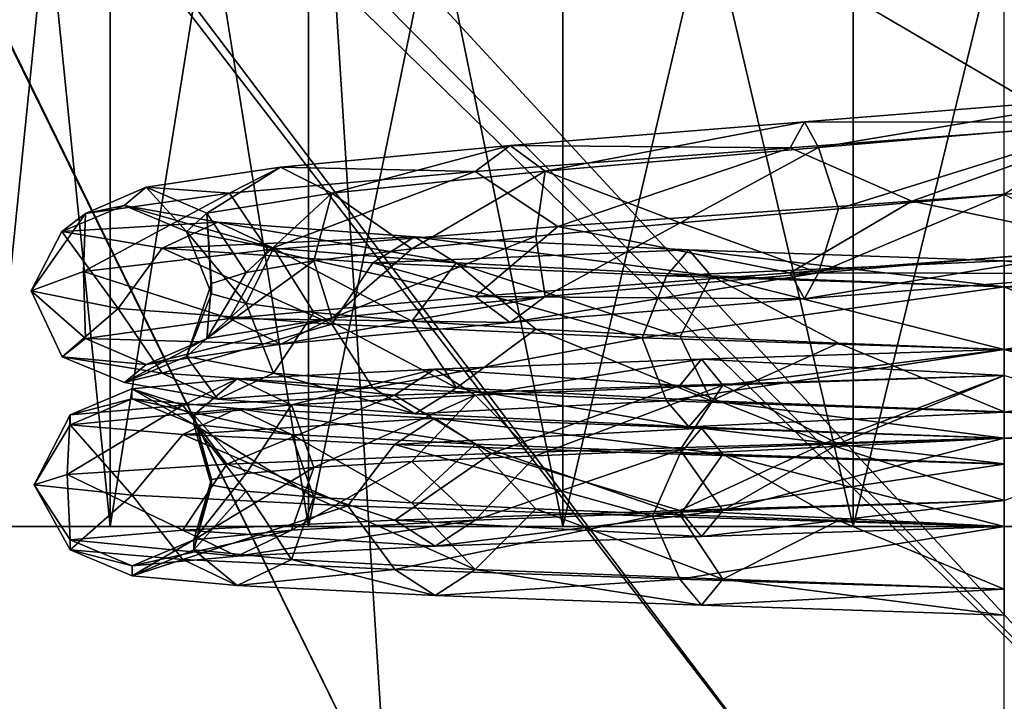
# Model space of a CAD drawing. Header units: millimetres. Extents: x -147 to 148, y -145 to 204.
# Tile 454 of 571: x 87.22 to 90, y 4.51 to 6.43. Entities that reach past the tile are written whole.
import ezdxf

# ---------------------------------------------------------------- set-up
doc = ezdxf.new("R2010")
doc.units = ezdxf.units.MM
doc.header["$LTSCALE"] = 26.699852
for name, color, linetype in [('1516', 7, 'CONTINUOUS'), ('1517', 7, 'CONTINUOUS'), ('1518', 7, 'CONTINUOUS'), ('1519', 7, 'CONTINUOUS'), ('1520', 7, 'CONTINUOUS'), ('743', 7, 'CONTINUOUS'), ('745', 7, 'CONTINUOUS'), ('905', 7, 'CONTINUOUS'), ('906', 7, 'CONTINUOUS'), ('907', 7, 'CONTINUOUS')]:
    doc.layers.add(name, color=color, linetype=linetype)

msp = doc.modelspace()

# ---------------------------------------------------------------- linework, layer by layer
at = {"layer": '1516', "linetype": 'CONTINUOUS'}
for points in [[(90, 5.2499, 81.3998), (90, 5.1768, 81.5767), (90, 5.1765, 81.2231), (90, 5.2499, 81.3998)], [(90, 5.1768, 81.5767), (90, 5, 81.65), (90, 5.1765, 81.2231), (90, 5.1768, 81.5767)], [(90, 5.1765, 81.2231), (90, 5, 81.65), (90, 5, 81.15), (90, 5.1765, 81.2231)], [(90, 5, 81.15), (90, 5, 81.65), (90, 4.8235, 81.5769), (90, 5, 81.15)], [(90, 4.8232, 81.2233), (90, 5, 81.15), (90, 4.8235, 81.5769), (90, 4.8232, 81.2233)], [(90, 4.7501, 81.4002), (90, 4.8232, 81.2233), (90, 4.8235, 81.5769), (90, 4.7501, 81.4002)]]:
    msp.add_3dface(points, dxfattribs=at)
at = {"layer": '1517', "linetype": 'CONTINUOUS'}
for points in [[(90, 5.6768, 81.5768), (90.7946, 5.649, 81.7169), (90, 5.75, 81.3998), (90, 5.6768, 81.5768)], [(90, 5.75, 81.3998), (90.7946, 5.649, 81.7169), (90.8551, 5.7222, 81.5506), (90, 5.75, 81.3998)], [(90, 5.75, 81.3998), (90.8551, 5.7222, 81.5506), (90, 5.6765, 81.2229), (90, 5.75, 81.3998)], [(90, 5.6765, 81.2229), (90.8551, 5.7222, 81.5506), (90.9156, 5.6487, 81.3844), (90, 5.6765, 81.2229)], [(90, 5.5, 81.65), (90.4678, 5.4833, 81.6992), (90, 5.6768, 81.5768), (90, 5.5, 81.65)], [(90, 5.6768, 81.5768), (90.4678, 5.4833, 81.6992), (90.7946, 5.649, 81.7169), (90, 5.6768, 81.5768)], [(90, 5.6765, 81.2229), (90.9156, 5.6487, 81.3844), (90, 5.5, 81.15), (90, 5.6765, 81.2229)], [(90, 5.5, 81.15), (90.9156, 5.6487, 81.3844), (90.9934, 5.4706, 81.3357), (90, 5.5, 81.15)], [(90, 5.5, 86.4002), (89.2054, 5.399, 86.0831), (89.1449, 5.4722, 86.2494), (90, 5.5, 86.4002)], [(90, 5.5, 86.4002), (89.1449, 5.4722, 86.2494), (90, 5.4265, 86.5771), (90, 5.5, 86.4002)], [(90, 5.4268, 86.2232), (89.2054, 5.399, 86.0831), (90, 5.5, 86.4002), (90, 5.4268, 86.2232)], [(89.1449, 5.4722, 86.2494), (88.5067, 5.3712, 85.6797), (88.3929, 5.4444, 85.8153), (89.1449, 5.4722, 86.2494)], [(89.1449, 5.4722, 86.2494), (88.3929, 5.4444, 85.8153), (89.0844, 5.3987, 86.4156), (89.1449, 5.4722, 86.2494)], [(89.2054, 5.399, 86.0831), (88.5067, 5.3712, 85.6797), (89.1449, 5.4722, 86.2494), (89.2054, 5.399, 86.0831)], [(90, 5.4265, 86.5771), (89.1449, 5.4722, 86.2494), (89.0844, 5.3987, 86.4156), (90, 5.4265, 86.5771)], [(88.3929, 5.4444, 85.8153), (87.988, 5.3434, 85.0616), (87.8348, 5.4167, 85.1501), (88.3929, 5.4444, 85.8153)], [(88.3929, 5.4444, 85.8153), (87.8348, 5.4167, 85.1501), (88.2792, 5.3709, 85.9507), (88.3929, 5.4444, 85.8153)], [(88.5067, 5.3712, 85.6797), (87.988, 5.3434, 85.0616), (88.3929, 5.4444, 85.8153), (88.5067, 5.3712, 85.6797)], [(89.0844, 5.3987, 86.4156), (88.3929, 5.4444, 85.8153), (88.2792, 5.3709, 85.9507), (89.0844, 5.3987, 86.4156)], [(90, 5.4265, 86.5771), (89.0844, 5.3987, 86.4156), (89.4947, 5.2353, 86.6032), (90, 5.4265, 86.5771)], [(90, 5.4268, 86.2232), (89.5322, 5.2333, 86.1008), (89.2054, 5.399, 86.0831), (90, 5.4268, 86.2232)], [(90.5053, 5.2647, 86.6032), (90, 5.4265, 86.5771), (89.4947, 5.2353, 86.6032), (90.5053, 5.2647, 86.6032)], [(90, 5.25, 86.15), (89.5322, 5.2333, 86.1008), (90, 5.4268, 86.2232), (90, 5.25, 86.15)], [(87.8348, 5.4167, 85.1501), (87.7121, 5.3157, 84.3034), (87.5378, 5.3889, 84.3342), (87.8348, 5.4167, 85.1501)], [(87.8348, 5.4167, 85.1501), (87.5378, 5.3889, 84.3342), (87.6816, 5.3432, 85.2385), (87.8348, 5.4167, 85.1501)], [(88.2792, 5.3709, 85.9507), (87.8348, 5.4167, 85.1501), (87.6816, 5.3432, 85.2385), (88.2792, 5.3709, 85.9507)], [(87.988, 5.3434, 85.0616), (87.7121, 5.3157, 84.3034), (87.8348, 5.4167, 85.1501), (87.988, 5.3434, 85.0616)], [(89.0844, 5.3987, 86.4156), (88.2792, 5.3709, 85.9507), (88.5523, 5.2059, 86.2381), (89.0844, 5.3987, 86.4156)], [(89.2054, 5.399, 86.0831), (88.6775, 5.2, 85.7203), (88.5067, 5.3712, 85.6797), (89.2054, 5.399, 86.0831)], [(89.4947, 5.2353, 86.6032), (89.0844, 5.3987, 86.4156), (88.5523, 5.2059, 86.2381), (89.4947, 5.2353, 86.6032)], [(89.0848, 5.2167, 85.9555), (88.6775, 5.2, 85.7203), (89.2054, 5.399, 86.0831), (89.0848, 5.2167, 85.9555)], [(89.5322, 5.2333, 86.1008), (89.0848, 5.2167, 85.9555), (89.2054, 5.399, 86.0831), (89.5322, 5.2333, 86.1008)], [(87.5378, 5.3889, 84.3342), (87.5378, 5.3611, 83.4658), (87.3636, 5.3154, 84.3649), (87.5378, 5.3889, 84.3342)], [(87.6816, 5.3432, 85.2385), (87.5378, 5.3889, 84.3342), (87.3636, 5.3154, 84.3649), (87.6816, 5.3432, 85.2385)], [(87.7121, 5.3157, 84.3034), (87.7121, 5.2879, 83.4966), (87.5378, 5.3889, 84.3342), (87.7121, 5.3157, 84.3034)], [(87.5378, 5.3889, 84.3342), (87.7121, 5.2879, 83.4966), (87.5378, 5.3611, 83.4658), (87.5378, 5.3889, 84.3342)], [(88.2792, 5.3709, 85.9507), (87.6816, 5.3432, 85.2385), (87.8055, 5.1765, 85.5572), (88.2792, 5.3709, 85.9507)], [(88.5523, 5.2059, 86.2381), (88.2792, 5.3709, 85.9507), (87.8055, 5.1765, 85.5572), (88.5523, 5.2059, 86.2381)], [(88.5067, 5.3712, 85.6797), (88.0514, 5.1667, 85.025), (87.988, 5.3434, 85.0616), (88.5067, 5.3712, 85.6797)], [(88.3279, 5.1833, 85.4055), (88.0514, 5.1667, 85.025), (88.5067, 5.3712, 85.6797), (88.3279, 5.1833, 85.4055)], [(88.6775, 5.2, 85.7203), (88.3279, 5.1833, 85.4055), (88.5067, 5.3712, 85.6797), (88.6775, 5.2, 85.7203)], [(87.6816, 5.3432, 85.2385), (87.3636, 5.3154, 84.3649), (87.355, 5.1471, 84.6526), (87.6816, 5.3432, 85.2385)], [(87.8055, 5.1765, 85.5572), (87.6816, 5.3432, 85.2385), (87.355, 5.1471, 84.6526), (87.8055, 5.1765, 85.5572)], [(87.5378, 5.3611, 83.4658), (87.8348, 5.3333, 82.6499), (87.3636, 5.2876, 83.4351), (87.5378, 5.3611, 83.4658)], [(87.3636, 5.3154, 84.3649), (87.5378, 5.3611, 83.4658), (87.3636, 5.2876, 83.4351), (87.3636, 5.3154, 84.3649)], [(87.7121, 5.2879, 83.4966), (87.988, 5.2601, 82.7384), (87.5378, 5.3611, 83.4658), (87.7121, 5.2879, 83.4966)], [(87.5378, 5.3611, 83.4658), (87.988, 5.2601, 82.7384), (87.8348, 5.3333, 82.6499), (87.5378, 5.3611, 83.4658)], [(87.988, 5.3434, 85.0616), (87.8601, 5.15, 84.5953), (87.7121, 5.3157, 84.3034), (87.988, 5.3434, 85.0616)], [(88.0514, 5.1667, 85.025), (87.8601, 5.15, 84.5953), (87.988, 5.3434, 85.0616), (88.0514, 5.1667, 85.025)], [(87.3636, 5.3154, 84.3649), (87.3636, 5.2876, 83.4351), (87.2617, 5.1176, 83.6463), (87.3636, 5.3154, 84.3649)], [(87.355, 5.1471, 84.6526), (87.3636, 5.3154, 84.3649), (87.2617, 5.1176, 83.6463), (87.355, 5.1471, 84.6526)], [(87.3636, 5.2876, 83.4351), (87.8348, 5.3333, 82.6499), (87.6816, 5.2598, 82.5615), (87.3636, 5.2876, 83.4351)], [(87.8348, 5.3333, 82.6499), (88.3929, 5.3056, 81.9847), (87.6816, 5.2598, 82.5615), (87.8348, 5.3333, 82.6499)], [(87.7623, 5.1333, 84.1352), (87.7623, 5.1167, 83.6648), (87.7121, 5.3157, 84.3034), (87.7623, 5.1333, 84.1352)], [(87.7121, 5.3157, 84.3034), (87.7623, 5.1167, 83.6648), (87.7121, 5.2879, 83.4966), (87.7121, 5.3157, 84.3034)], [(87.8601, 5.15, 84.5953), (87.7623, 5.1333, 84.1352), (87.7121, 5.3157, 84.3034), (87.8601, 5.15, 84.5953)], [(87.988, 5.2601, 82.7384), (88.5067, 5.2323, 82.1203), (87.8348, 5.3333, 82.6499), (87.988, 5.2601, 82.7384)], [(87.8348, 5.3333, 82.6499), (88.5067, 5.2323, 82.1203), (88.3929, 5.3056, 81.9847), (87.8348, 5.3333, 82.6499)], [(87.2617, 5.1176, 83.6463), (87.3636, 5.2876, 83.4351), (87.5383, 5.0882, 82.6742), (87.2617, 5.1176, 83.6463)], [(87.3636, 5.2876, 83.4351), (87.6816, 5.2598, 82.5615), (87.5383, 5.0882, 82.6742), (87.3636, 5.2876, 83.4351)], [(87.6816, 5.2598, 82.5615), (88.3929, 5.3056, 81.9847), (88.2792, 5.2321, 81.8493), (87.6816, 5.2598, 82.5615)], [(87.8601, 5.1, 83.2047), (88.0514, 5.0833, 82.775), (87.7121, 5.2879, 83.4966), (87.8601, 5.1, 83.2047)], [(87.7121, 5.2879, 83.4966), (88.0514, 5.0833, 82.775), (87.988, 5.2601, 82.7384), (87.7121, 5.2879, 83.4966)], [(87.7623, 5.1167, 83.6648), (87.8601, 5.1, 83.2047), (87.7121, 5.2879, 83.4966), (87.7623, 5.1167, 83.6648)], [(88.3929, 5.3056, 81.9847), (89.1449, 5.2778, 81.5506), (88.2792, 5.2321, 81.8493), (88.3929, 5.3056, 81.9847)], [(88.5067, 5.2323, 82.1203), (89.2054, 5.2046, 81.7169), (88.3929, 5.3056, 81.9847), (88.5067, 5.2323, 82.1203)], [(88.3929, 5.3056, 81.9847), (89.2054, 5.2046, 81.7169), (89.1449, 5.2778, 81.5506), (88.3929, 5.3056, 81.9847)], [(87.5383, 5.0882, 82.6742), (87.6816, 5.2598, 82.5615), (88.1473, 5.0588, 81.8677), (87.5383, 5.0882, 82.6742)], [(87.6816, 5.2598, 82.5615), (88.2792, 5.2321, 81.8493), (88.1473, 5.0588, 81.8677), (87.6816, 5.2598, 82.5615)], [(88.0514, 5.0833, 82.775), (88.3279, 5.0667, 82.3945), (87.988, 5.2601, 82.7384), (88.0514, 5.0833, 82.775)], [(87.988, 5.2601, 82.7384), (88.3279, 5.0667, 82.3945), (88.5067, 5.2323, 82.1203), (87.988, 5.2601, 82.7384)], [(88.2792, 5.2321, 81.8493), (89.1449, 5.2778, 81.5506), (89.0844, 5.2043, 81.3844), (88.2792, 5.2321, 81.8493)], [(89.1449, 5.2778, 81.5506), (90, 5.2499, 81.3998), (89.0844, 5.2043, 81.3844), (89.1449, 5.2778, 81.5506)], [(90, 5.1768, 81.5767), (90, 5.2499, 81.3998), (89.1449, 5.2778, 81.5506), (90, 5.1768, 81.5767)], [(89.2054, 5.2046, 81.7169), (90, 5.1768, 81.5767), (89.1449, 5.2778, 81.5506), (89.2054, 5.2046, 81.7169)], [(88.1473, 5.0588, 81.8677), (88.2792, 5.2321, 81.8493), (89.0066, 5.0294, 81.3357), (88.1473, 5.0588, 81.8677)], [(88.2792, 5.2321, 81.8493), (89.0844, 5.2043, 81.3844), (89.0066, 5.0294, 81.3357), (88.2792, 5.2321, 81.8493)], [(88.3279, 5.0667, 82.3945), (88.6775, 5.05, 82.0797), (88.5067, 5.2323, 82.1203), (88.3279, 5.0667, 82.3945)], [(88.6775, 5.05, 82.0797), (89.0848, 5.0333, 81.8445), (88.5067, 5.2323, 82.1203), (88.6775, 5.05, 82.0797)], [(88.5067, 5.2323, 82.1203), (89.0848, 5.0333, 81.8445), (89.2054, 5.2046, 81.7169), (88.5067, 5.2323, 82.1203)], [(90, 5.2499, 81.3998), (90, 5.1765, 81.2231), (89.0844, 5.2043, 81.3844), (90, 5.2499, 81.3998)], [(89.0844, 5.2043, 81.3844), (90, 5.1765, 81.2231), (89.0066, 5.0294, 81.3357), (89.0844, 5.2043, 81.3844)], [(89.0848, 5.0333, 81.8445), (89.5322, 5.0167, 81.6992), (89.2054, 5.2046, 81.7169), (89.0848, 5.0333, 81.8445)], [(90, 5, 81.65), (90, 5.1768, 81.5767), (89.2054, 5.2046, 81.7169), (90, 5, 81.65)], [(89.5322, 5.0167, 81.6992), (90, 5, 81.65), (89.2054, 5.2046, 81.7169), (89.5322, 5.0167, 81.6992)], [(90, 5.1765, 81.2231), (90, 5, 81.15), (89.0066, 5.0294, 81.3357), (90, 5.1765, 81.2231)]]:
    msp.add_3dface(points, dxfattribs=at)
at = {"layer": '1518', "linetype": 'CONTINUOUS'}
for points in [[(90.4678, 5.4833, 81.6992), (90, 5.5, 81.65), (90.7945, 5.2957, 81.7171), (90.4678, 5.4833, 81.6992)], [(90, 5.5, 81.65), (90, 5.3235, 81.5771), (90.7945, 5.2957, 81.7171), (90, 5.5, 81.65)], [(90, 5.5, 81.15), (90.9934, 5.4706, 81.3357), (90, 5.3232, 81.2232), (90, 5.5, 81.15)], [(90, 5.3232, 81.2232), (90.9934, 5.4706, 81.3357), (90.9155, 5.2954, 81.3847), (90, 5.3232, 81.2232)], [(90, 5.25, 81.4002), (90.855, 5.2222, 81.551), (90, 5.3235, 81.5771), (90, 5.25, 81.4002)], [(90, 5.3235, 81.5771), (90.855, 5.2222, 81.551), (90.7945, 5.2957, 81.7171), (90, 5.3235, 81.5771)], [(90, 5.3232, 81.2232), (90.9155, 5.2954, 81.3847), (90, 5.25, 81.4002), (90, 5.3232, 81.2232)], [(90, 5.25, 81.4002), (90.9155, 5.2954, 81.3847), (90.855, 5.2222, 81.551), (90, 5.25, 81.4002)], [(90.5053, 5.2647, 86.6032), (89.4947, 5.2353, 86.6032), (90, 5.0732, 86.5768), (90.5053, 5.2647, 86.6032)], [(89.4947, 5.2353, 86.6032), (88.5523, 5.2059, 86.2381), (89.0845, 5.0454, 86.4153), (89.4947, 5.2353, 86.6032)], [(90, 5.0732, 86.5768), (89.4947, 5.2353, 86.6032), (89.0845, 5.0454, 86.4153), (90, 5.0732, 86.5768)], [(89.0848, 5.2167, 85.9555), (89.5322, 5.2333, 86.1008), (89.2055, 5.0457, 86.0829), (89.0848, 5.2167, 85.9555)], [(89.5322, 5.2333, 86.1008), (90, 5.25, 86.15), (89.2055, 5.0457, 86.0829), (89.5322, 5.2333, 86.1008)], [(90, 5.25, 86.15), (90, 5.0735, 86.2229), (89.2055, 5.0457, 86.0829), (90, 5.25, 86.15)], [(88.5523, 5.2059, 86.2381), (87.8055, 5.1765, 85.5572), (88.2794, 5.0177, 85.9505), (88.5523, 5.2059, 86.2381)], [(89.0845, 5.0454, 86.4153), (88.5523, 5.2059, 86.2381), (88.2794, 5.0177, 85.9505), (89.0845, 5.0454, 86.4153)], [(88.3279, 5.1833, 85.4055), (88.6775, 5.2, 85.7203), (88.5068, 5.0179, 85.6795), (88.3279, 5.1833, 85.4055)], [(88.6775, 5.2, 85.7203), (89.0848, 5.2167, 85.9555), (88.5068, 5.0179, 85.6795), (88.6775, 5.2, 85.7203)], [(89.0848, 5.2167, 85.9555), (89.2055, 5.0457, 86.0829), (88.5068, 5.0179, 85.6795), (89.0848, 5.2167, 85.9555)], [(87.8055, 5.1765, 85.5572), (87.355, 5.1471, 84.6526), (87.6818, 4.9899, 85.2384), (87.8055, 5.1765, 85.5572)], [(88.2794, 5.0177, 85.9505), (87.8055, 5.1765, 85.5572), (87.6818, 4.9899, 85.2384), (88.2794, 5.0177, 85.9505)], [(88.0514, 5.1667, 85.025), (88.3279, 5.1833, 85.4055), (87.9883, 4.9902, 85.0615), (88.0514, 5.1667, 85.025)], [(88.3279, 5.1833, 85.4055), (88.5068, 5.0179, 85.6795), (87.9883, 4.9902, 85.0615), (88.3279, 5.1833, 85.4055)], [(87.355, 5.1471, 84.6526), (87.2617, 5.1176, 83.6463), (87.3639, 4.9621, 84.3648), (87.355, 5.1471, 84.6526)], [(87.6818, 4.9899, 85.2384), (87.355, 5.1471, 84.6526), (87.3639, 4.9621, 84.3648), (87.6818, 4.9899, 85.2384)], [(87.8601, 5.15, 84.5953), (88.0514, 5.1667, 85.025), (87.7123, 4.9624, 84.3034), (87.8601, 5.15, 84.5953)], [(88.0514, 5.1667, 85.025), (87.9883, 4.9902, 85.0615), (87.7123, 4.9624, 84.3034), (88.0514, 5.1667, 85.025)], [(87.7623, 5.1333, 84.1352), (87.8601, 5.15, 84.5953), (87.7123, 4.9624, 84.3034), (87.7623, 5.1333, 84.1352)], [(87.2617, 5.1176, 83.6463), (87.5383, 5.0882, 82.6742), (87.3639, 4.9343, 83.4352), (87.2617, 5.1176, 83.6463)], [(87.3639, 4.9621, 84.3648), (87.2617, 5.1176, 83.6463), (87.3639, 4.9343, 83.4352), (87.3639, 4.9621, 84.3648)], [(87.7623, 5.1167, 83.6648), (87.7623, 5.1333, 84.1352), (87.7123, 4.9346, 83.4966), (87.7623, 5.1167, 83.6648)], [(87.7623, 5.1333, 84.1352), (87.7123, 4.9624, 84.3034), (87.7123, 4.9346, 83.4966), (87.7623, 5.1333, 84.1352)], [(87.8601, 5.1, 83.2047), (87.7623, 5.1167, 83.6648), (87.7123, 4.9346, 83.4966), (87.8601, 5.1, 83.2047)], [(87.3639, 4.9343, 83.4352), (87.5383, 5.0882, 82.6742), (87.6818, 4.9066, 82.5616), (87.3639, 4.9343, 83.4352)], [(87.5383, 5.0882, 82.6742), (88.1473, 5.0588, 81.8677), (87.6818, 4.9066, 82.5616), (87.5383, 5.0882, 82.6742)], [(87.8601, 5.1, 83.2047), (87.7123, 4.9346, 83.4966), (87.9883, 4.9068, 82.7385), (87.8601, 5.1, 83.2047)], [(88.0514, 5.0833, 82.775), (87.8601, 5.1, 83.2047), (87.9883, 4.9068, 82.7385), (88.0514, 5.0833, 82.775)], [(87.6818, 4.9066, 82.5616), (88.1473, 5.0588, 81.8677), (88.2794, 4.8788, 81.8495), (87.6818, 4.9066, 82.5616)], [(88.0514, 5.0833, 82.775), (87.9883, 4.9068, 82.7385), (88.5068, 4.8791, 82.1205), (88.0514, 5.0833, 82.775)], [(88.3279, 5.0667, 82.3945), (88.0514, 5.0833, 82.775), (88.5068, 4.8791, 82.1205), (88.3279, 5.0667, 82.3945)], [(88.1473, 5.0588, 81.8677), (89.0066, 5.0294, 81.3357), (88.2794, 4.8788, 81.8495), (88.1473, 5.0588, 81.8677)], [(88.6775, 5.05, 82.0797), (88.3279, 5.0667, 82.3945), (88.5068, 4.8791, 82.1205), (88.6775, 5.05, 82.0797)], [(90, 5.0732, 86.5768), (89.0845, 5.0454, 86.4153), (90, 5, 86.3998), (90, 5.0732, 86.5768)], [(90, 5, 86.3998), (89.145, 4.9722, 86.249), (90, 5.0735, 86.2229), (90, 5, 86.3998)], [(90, 5.0735, 86.2229), (89.145, 4.9722, 86.249), (89.2055, 5.0457, 86.0829), (90, 5.0735, 86.2229)], [(89.0845, 5.0454, 86.4153), (88.2794, 5.0177, 85.9505), (89.145, 4.9722, 86.249), (89.0845, 5.0454, 86.4153)], [(89.145, 4.9722, 86.249), (88.3932, 4.9444, 85.815), (89.2055, 5.0457, 86.0829), (89.145, 4.9722, 86.249)], [(89.2055, 5.0457, 86.0829), (88.3932, 4.9444, 85.815), (88.5068, 5.0179, 85.6795), (89.2055, 5.0457, 86.0829)], [(88.6775, 5.05, 82.0797), (88.5068, 4.8791, 82.1205), (89.2055, 4.8513, 81.7171), (88.6775, 5.05, 82.0797)], [(89.0848, 5.0333, 81.8445), (88.6775, 5.05, 82.0797), (89.2055, 4.8513, 81.7171), (89.0848, 5.0333, 81.8445)], [(90, 5, 86.3998), (89.0845, 5.0454, 86.4153), (89.145, 4.9722, 86.249), (90, 5, 86.3998)], [(89.5322, 5.0167, 81.6992), (89.0848, 5.0333, 81.8445), (89.2055, 4.8513, 81.7171), (89.5322, 5.0167, 81.6992)], [(88.2794, 5.0177, 85.9505), (87.6818, 4.9899, 85.2384), (88.3932, 4.9444, 85.815), (88.2794, 5.0177, 85.9505)], [(88.3932, 4.9444, 85.815), (87.8351, 4.9167, 85.1499), (88.5068, 5.0179, 85.6795), (88.3932, 4.9444, 85.815)], [(88.5068, 5.0179, 85.6795), (87.8351, 4.9167, 85.1499), (87.9883, 4.9902, 85.0615), (88.5068, 5.0179, 85.6795)], [(88.2794, 4.8788, 81.8495), (89.0066, 5.0294, 81.3357), (89.0845, 4.851, 81.3847), (88.2794, 4.8788, 81.8495)], [(89.145, 4.9722, 86.249), (88.2794, 5.0177, 85.9505), (88.3932, 4.9444, 85.815), (89.145, 4.9722, 86.249)], [(89.0066, 5.0294, 81.3357), (90, 5, 81.15), (89.0845, 4.851, 81.3847), (89.0066, 5.0294, 81.3357)], [(90, 4.8235, 81.5769), (89.5322, 5.0167, 81.6992), (89.2055, 4.8513, 81.7171), (90, 4.8235, 81.5769)], [(90, 4.8235, 81.5769), (90, 5, 81.65), (89.5322, 5.0167, 81.6992), (90, 4.8235, 81.5769)], [(87.6818, 4.9899, 85.2384), (87.3639, 4.9621, 84.3648), (87.8351, 4.9167, 85.1499), (87.6818, 4.9899, 85.2384)], [(87.8351, 4.9167, 85.1499), (87.5382, 4.8889, 84.3341), (87.9883, 4.9902, 85.0615), (87.8351, 4.9167, 85.1499)], [(87.9883, 4.9902, 85.0615), (87.5382, 4.8889, 84.3341), (87.7123, 4.9624, 84.3034), (87.9883, 4.9902, 85.0615)], [(88.3932, 4.9444, 85.815), (87.6818, 4.9899, 85.2384), (87.8351, 4.9167, 85.1499), (88.3932, 4.9444, 85.815)], [(90, 5, 81.15), (90, 4.8232, 81.2233), (89.0845, 4.851, 81.3847), (90, 5, 81.15)], [(87.3639, 4.9621, 84.3648), (87.3639, 4.9343, 83.4352), (87.5382, 4.8889, 84.3341), (87.3639, 4.9621, 84.3648)], [(87.8351, 4.9167, 85.1499), (87.3639, 4.9621, 84.3648), (87.5382, 4.8889, 84.3341), (87.8351, 4.9167, 85.1499)], [(87.5382, 4.8889, 84.3341), (87.5382, 4.8611, 83.4659), (87.7123, 4.9624, 84.3034), (87.5382, 4.8889, 84.3341)], [(87.7123, 4.9624, 84.3034), (87.5382, 4.8611, 83.4659), (87.7123, 4.9346, 83.4966), (87.7123, 4.9624, 84.3034)], [(87.3639, 4.9343, 83.4352), (87.6818, 4.9066, 82.5616), (87.5382, 4.8611, 83.4659), (87.3639, 4.9343, 83.4352)], [(87.5382, 4.8889, 84.3341), (87.3639, 4.9343, 83.4352), (87.5382, 4.8611, 83.4659), (87.5382, 4.8889, 84.3341)], [(87.5382, 4.8611, 83.4659), (87.8351, 4.8333, 82.6501), (87.7123, 4.9346, 83.4966), (87.5382, 4.8611, 83.4659)], [(87.7123, 4.9346, 83.4966), (87.8351, 4.8333, 82.6501), (87.9883, 4.9068, 82.7385), (87.7123, 4.9346, 83.4966)], [(87.5382, 4.8611, 83.4659), (87.6818, 4.9066, 82.5616), (87.8351, 4.8333, 82.6501), (87.5382, 4.8611, 83.4659)], [(87.6818, 4.9066, 82.5616), (88.2794, 4.8788, 81.8495), (87.8351, 4.8333, 82.6501), (87.6818, 4.9066, 82.5616)], [(87.8351, 4.8333, 82.6501), (88.3932, 4.8056, 81.985), (87.9883, 4.9068, 82.7385), (87.8351, 4.8333, 82.6501)], [(87.9883, 4.9068, 82.7385), (88.3932, 4.8056, 81.985), (88.5068, 4.8791, 82.1205), (87.9883, 4.9068, 82.7385)], [(87.8351, 4.8333, 82.6501), (88.2794, 4.8788, 81.8495), (88.3932, 4.8056, 81.985), (87.8351, 4.8333, 82.6501)], [(88.2794, 4.8788, 81.8495), (89.0845, 4.851, 81.3847), (88.3932, 4.8056, 81.985), (88.2794, 4.8788, 81.8495)], [(88.3932, 4.8056, 81.985), (89.145, 4.7778, 81.551), (88.5068, 4.8791, 82.1205), (88.3932, 4.8056, 81.985)], [(88.5068, 4.8791, 82.1205), (89.145, 4.7778, 81.551), (89.2055, 4.8513, 81.7171), (88.5068, 4.8791, 82.1205)], [(88.3932, 4.8056, 81.985), (89.0845, 4.851, 81.3847), (89.145, 4.7778, 81.551), (88.3932, 4.8056, 81.985)], [(89.0845, 4.851, 81.3847), (90, 4.8232, 81.2233), (89.145, 4.7778, 81.551), (89.0845, 4.851, 81.3847)], [(89.145, 4.7778, 81.551), (90, 4.7501, 81.4002), (89.2055, 4.8513, 81.7171), (89.145, 4.7778, 81.551)], [(90, 4.7501, 81.4002), (90, 4.8235, 81.5769), (89.2055, 4.8513, 81.7171), (90, 4.7501, 81.4002)], [(90, 4.8232, 81.2233), (90, 4.7501, 81.4002), (89.145, 4.7778, 81.551), (90, 4.8232, 81.2233)]]:
    msp.add_3dface(points, dxfattribs=at)
at = {"layer": '1519', "linetype": 'CONTINUOUS'}
for points in [[(90.3404, 6.215, 86.3769), (89.4757, 6.07, 86.1633), (89.4357, 6.1432, 86.3357), (90.3404, 6.215, 86.3769)], [(90.3404, 6.215, 86.3769), (89.4357, 6.1432, 86.3357), (90.3645, 6.1415, 86.5521), (90.3404, 6.215, 86.3769)], [(90.3163, 6.1418, 86.2016), (89.4757, 6.07, 86.1633), (90.3404, 6.215, 86.3769), (90.3163, 6.1418, 86.2016)], [(89.4357, 6.1432, 86.3357), (88.7038, 6.0032, 85.828), (88.6051, 6.0764, 85.9749), (89.4357, 6.1432, 86.3357)], [(89.4357, 6.1432, 86.3357), (88.6051, 6.0764, 85.9749), (89.3958, 6.0697, 86.508), (89.4357, 6.1432, 86.3357)], [(89.4757, 6.07, 86.1633), (88.7038, 6.0032, 85.828), (89.4357, 6.1432, 86.3357), (89.4757, 6.07, 86.1633)], [(90.3645, 6.1415, 86.5521), (89.4357, 6.1432, 86.3357), (89.3958, 6.0697, 86.508), (90.3645, 6.1415, 86.5521)], [(90.3163, 6.1418, 86.2016), (89.5322, 5.8967, 86.1008), (89.4757, 6.07, 86.1633), (90.3163, 6.1418, 86.2016)], [(90, 5.9375, 86.15), (89.5322, 5.8967, 86.1008), (90.3163, 6.1418, 86.2016), (90, 5.9375, 86.15)], [(90.3645, 6.1415, 86.5521), (89.3958, 6.0697, 86.508), (89.7386, 5.9187, 86.6375), (90.3645, 6.1415, 86.5521)], [(90.7748, 5.9959, 86.5386), (90.3645, 6.1415, 86.5521), (89.7386, 5.9187, 86.6375), (90.7748, 5.9959, 86.5386)], [(88.6051, 6.0764, 85.9749), (88.102, 5.9414, 85.2398), (87.9574, 6.0147, 85.3418), (88.6051, 6.0764, 85.9749)], [(88.6051, 6.0764, 85.9749), (87.9574, 6.0147, 85.3418), (88.5064, 6.0029, 86.1216), (88.6051, 6.0764, 85.9749)], [(88.7038, 6.0032, 85.828), (88.102, 5.9414, 85.2398), (88.6051, 6.0764, 85.9749), (88.7038, 6.0032, 85.828)], [(89.3958, 6.0697, 86.508), (88.6051, 6.0764, 85.9749), (88.5064, 6.0029, 86.1216), (89.3958, 6.0697, 86.508)], [(89.3958, 6.0697, 86.508), (88.5064, 6.0029, 86.1216), (88.7399, 5.8471, 86.3443), (89.3958, 6.0697, 86.508)], [(89.4757, 6.07, 86.1633), (89.0848, 5.8575, 85.9555), (88.7038, 6.0032, 85.828), (89.4757, 6.07, 86.1633)], [(89.7386, 5.9187, 86.6375), (89.3958, 6.0697, 86.508), (88.7399, 5.8471, 86.3443), (89.7386, 5.9187, 86.6375)], [(89.5322, 5.8967, 86.1008), (89.0848, 5.8575, 85.9555), (89.4757, 6.07, 86.1633), (89.5322, 5.8967, 86.1008)], [(87.9574, 6.0147, 85.3418), (87.7492, 5.8847, 84.4757), (87.5778, 5.9579, 84.5196), (87.9574, 6.0147, 85.3418)], [(87.9574, 6.0147, 85.3418), (87.5778, 5.9579, 84.5196), (87.8129, 5.9411, 85.4438), (87.9574, 6.0147, 85.3418)], [(88.102, 5.9414, 85.2398), (87.7492, 5.8847, 84.4757), (87.9574, 6.0147, 85.3418), (88.102, 5.9414, 85.2398)], [(88.5064, 6.0029, 86.1216), (87.9574, 6.0147, 85.3418), (87.8129, 5.9411, 85.4438), (88.5064, 6.0029, 86.1216)], [(88.5064, 6.0029, 86.1216), (87.8129, 5.9411, 85.4438), (87.9217, 5.781, 85.7009), (88.5064, 6.0029, 86.1216)], [(88.7399, 5.8471, 86.3443), (88.5064, 6.0029, 86.1216), (87.9217, 5.781, 85.7009), (88.7399, 5.8471, 86.3443)], [(88.7038, 6.0032, 85.828), (88.3279, 5.7842, 85.4055), (88.102, 5.9414, 85.2398), (88.7038, 6.0032, 85.828)], [(88.6775, 5.82, 85.7203), (88.3279, 5.7842, 85.4055), (88.7038, 6.0032, 85.828), (88.6775, 5.82, 85.7203)], [(89.0848, 5.8575, 85.9555), (88.6775, 5.82, 85.7203), (88.7038, 6.0032, 85.828), (89.0848, 5.8575, 85.9555)], [(87.5778, 5.9579, 84.5196), (87.516, 5.9063, 83.616), (87.4064, 5.8844, 84.5634), (87.5778, 5.9579, 84.5196)], [(87.8129, 5.9411, 85.4438), (87.5778, 5.9579, 84.5196), (87.4064, 5.8844, 84.5634), (87.8129, 5.9411, 85.4438)], [(87.5778, 5.9579, 84.5196), (87.6918, 5.833, 83.6361), (87.516, 5.9063, 83.616), (87.5778, 5.9579, 84.5196)], [(87.7492, 5.8847, 84.4757), (87.6918, 5.833, 83.6361), (87.5778, 5.9579, 84.5196), (87.7492, 5.8847, 84.4757)], [(87.8129, 5.9411, 85.4438), (87.4064, 5.8844, 84.5634), (87.4012, 5.7204, 84.7994), (87.8129, 5.9411, 85.4438)], [(87.9217, 5.781, 85.7009), (87.8129, 5.9411, 85.4438), (87.4012, 5.7204, 84.7994), (87.9217, 5.781, 85.7009)], [(88.102, 5.9414, 85.2398), (87.8601, 5.7175, 84.5953), (87.7492, 5.8847, 84.4757), (88.102, 5.9414, 85.2398)], [(88.0514, 5.75, 85.025), (87.8601, 5.7175, 84.5953), (88.102, 5.9414, 85.2398), (88.0514, 5.75, 85.025)], [(88.3279, 5.7842, 85.4055), (88.0514, 5.75, 85.025), (88.102, 5.9414, 85.2398), (88.3279, 5.7842, 85.4055)], [(87.516, 5.9063, 83.616), (87.7801, 5.8596, 82.7497), (87.3403, 5.8328, 83.5959), (87.516, 5.9063, 83.616)], [(87.4064, 5.8844, 84.5634), (87.516, 5.9063, 83.616), (87.3403, 5.8328, 83.5959), (87.4064, 5.8844, 84.5634)], [(87.6918, 5.833, 83.6361), (87.9372, 5.7864, 82.8312), (87.516, 5.9063, 83.616), (87.6918, 5.833, 83.6361)], [(87.516, 5.9063, 83.616), (87.9372, 5.7864, 82.8312), (87.7801, 5.8596, 82.7497), (87.516, 5.9063, 83.616)], [(87.4064, 5.8844, 84.5634), (87.3403, 5.8328, 83.5959), (87.2531, 5.6653, 83.7692), (87.4064, 5.8844, 84.5634)], [(87.4012, 5.7204, 84.7994), (87.4064, 5.8844, 84.5634), (87.2531, 5.6653, 83.7692), (87.4012, 5.7204, 84.7994)], [(87.7492, 5.8847, 84.4757), (87.7623, 5.6575, 83.6648), (87.6918, 5.833, 83.6361), (87.7492, 5.8847, 84.4757)], [(87.7623, 5.6867, 84.1352), (87.7623, 5.6575, 83.6648), (87.7492, 5.8847, 84.4757), (87.7623, 5.6867, 84.1352)], [(87.8601, 5.7175, 84.5953), (87.7623, 5.6867, 84.1352), (87.7492, 5.8847, 84.4757), (87.8601, 5.7175, 84.5953)], [(87.3403, 5.8328, 83.5959), (87.7801, 5.8596, 82.7497), (87.6231, 5.7861, 82.6684), (87.3403, 5.8328, 83.5959)], [(87.7801, 5.8596, 82.7497), (88.3355, 5.8181, 82.0344), (87.6231, 5.7861, 82.6684), (87.7801, 5.8596, 82.7497)], [(87.9372, 5.7864, 82.8312), (88.4533, 5.7448, 82.1664), (87.7801, 5.8596, 82.7497), (87.9372, 5.7864, 82.8312)], [(87.7801, 5.8596, 82.7497), (88.4533, 5.7448, 82.1664), (88.3355, 5.8181, 82.0344), (87.7801, 5.8596, 82.7497)], [(87.2531, 5.6653, 83.7692), (87.3403, 5.8328, 83.5959), (87.4985, 5.6157, 82.7576), (87.2531, 5.6653, 83.7692)], [(87.3403, 5.8328, 83.5959), (87.6231, 5.7861, 82.6684), (87.4985, 5.6157, 82.7576), (87.3403, 5.8328, 83.5959)], [(87.6231, 5.7861, 82.6684), (88.3355, 5.8181, 82.0344), (88.2178, 5.7446, 81.9024), (87.6231, 5.7861, 82.6684)], [(87.7623, 5.6575, 83.6648), (87.8601, 5.63, 83.2047), (87.6918, 5.833, 83.6361), (87.7623, 5.6575, 83.6648)], [(87.6918, 5.833, 83.6361), (87.8601, 5.63, 83.2047), (87.9372, 5.7864, 82.8312), (87.6918, 5.833, 83.6361)], [(88.3355, 5.8181, 82.0344), (89.1093, 5.7815, 81.5638), (88.2178, 5.7446, 81.9024), (88.3355, 5.8181, 82.0344)], [(88.4533, 5.7448, 82.1664), (89.1724, 5.7083, 81.7292), (88.3355, 5.8181, 82.0344), (88.4533, 5.7448, 82.1664)], [(88.3355, 5.8181, 82.0344), (89.1724, 5.7083, 81.7292), (89.1093, 5.7815, 81.5638), (88.3355, 5.8181, 82.0344)], [(87.4985, 5.6157, 82.7576), (87.6231, 5.7861, 82.6684), (88.1023, 5.5716, 81.9097), (87.4985, 5.6157, 82.7576)], [(87.6231, 5.7861, 82.6684), (88.2178, 5.7446, 81.9024), (88.1023, 5.5716, 81.9097), (87.6231, 5.7861, 82.6684)], [(87.8601, 5.63, 83.2047), (88.0514, 5.6042, 82.775), (87.9372, 5.7864, 82.8312), (87.8601, 5.63, 83.2047)], [(88.0514, 5.6042, 82.775), (88.3279, 5.58, 82.3945), (87.9372, 5.7864, 82.8312), (88.0514, 5.6042, 82.775)], [(87.9372, 5.7864, 82.8312), (88.3279, 5.58, 82.3945), (88.4533, 5.7448, 82.1664), (87.9372, 5.7864, 82.8312)], [(88.2178, 5.7446, 81.9024), (89.1093, 5.7815, 81.5638), (89.0463, 5.708, 81.3986), (88.2178, 5.7446, 81.9024)], [(89.1093, 5.7815, 81.5638), (90, 5.75, 81.3998), (89.0463, 5.708, 81.3986), (89.1093, 5.7815, 81.5638)], [(90, 5.6768, 81.5768), (90, 5.75, 81.3998), (89.1093, 5.7815, 81.5638), (90, 5.6768, 81.5768)], [(89.1724, 5.7083, 81.7292), (90, 5.6768, 81.5768), (89.1093, 5.7815, 81.5638), (89.1724, 5.7083, 81.7292)], [(88.1023, 5.5716, 81.9097), (88.2178, 5.7446, 81.9024), (88.9779, 5.5331, 81.347), (88.1023, 5.5716, 81.9097)], [(88.2178, 5.7446, 81.9024), (89.0463, 5.708, 81.3986), (88.9779, 5.5331, 81.347), (88.2178, 5.7446, 81.9024)], [(88.3279, 5.58, 82.3945), (88.6775, 5.5575, 82.0797), (88.4533, 5.7448, 82.1664), (88.3279, 5.58, 82.3945)], [(88.6775, 5.5575, 82.0797), (89.0848, 5.5367, 81.8445), (88.4533, 5.7448, 82.1664), (88.6775, 5.5575, 82.0797)], [(88.4533, 5.7448, 82.1664), (89.0848, 5.5367, 81.8445), (89.1724, 5.7083, 81.7292), (88.4533, 5.7448, 82.1664)], [(90, 5.75, 81.3998), (90, 5.6765, 81.2229), (89.0463, 5.708, 81.3986), (90, 5.75, 81.3998)], [(89.0463, 5.708, 81.3986), (90, 5.6765, 81.2229), (88.9779, 5.5331, 81.347), (89.0463, 5.708, 81.3986)], [(89.0848, 5.5367, 81.8445), (89.5322, 5.5175, 81.6992), (89.1724, 5.7083, 81.7292), (89.0848, 5.5367, 81.8445)], [(90, 5.5, 81.65), (90, 5.6768, 81.5768), (89.1724, 5.7083, 81.7292), (90, 5.5, 81.65)], [(89.5322, 5.5175, 81.6992), (90, 5.5, 81.65), (89.1724, 5.7083, 81.7292), (89.5322, 5.5175, 81.6992)], [(90, 5.6765, 81.2229), (90, 5.5, 81.15), (88.9779, 5.5331, 81.347), (90, 5.6765, 81.2229)]]:
    msp.add_3dface(points, dxfattribs=at)
at = {"layer": '1520', "linetype": 'CONTINUOUS'}
for points in [[(90.7748, 5.9959, 86.5386), (89.7386, 5.9187, 86.6375), (90.3645, 5.7883, 86.5518), (90.7748, 5.9959, 86.5386)], [(89.5322, 5.8967, 86.1008), (90, 5.9375, 86.15), (89.4757, 5.7167, 86.163), (89.5322, 5.8967, 86.1008)], [(90, 5.9375, 86.15), (90.3163, 5.7885, 86.2013), (89.4757, 5.7167, 86.163), (90, 5.9375, 86.15)], [(89.7386, 5.9187, 86.6375), (88.7399, 5.8471, 86.3443), (89.3959, 5.7164, 86.5077), (89.7386, 5.9187, 86.6375)], [(89.0848, 5.8575, 85.9555), (89.5322, 5.8967, 86.1008), (89.4757, 5.7167, 86.163), (89.0848, 5.8575, 85.9555)], [(90.3645, 5.7883, 86.5518), (89.7386, 5.9187, 86.6375), (89.3959, 5.7164, 86.5077), (90.3645, 5.7883, 86.5518)], [(88.7399, 5.8471, 86.3443), (87.9217, 5.781, 85.7009), (88.5065, 5.6496, 86.1214), (88.7399, 5.8471, 86.3443)], [(89.3959, 5.7164, 86.5077), (88.7399, 5.8471, 86.3443), (88.5065, 5.6496, 86.1214), (89.3959, 5.7164, 86.5077)], [(88.6775, 5.82, 85.7203), (89.0848, 5.8575, 85.9555), (88.7039, 5.6499, 85.8278), (88.6775, 5.82, 85.7203)], [(89.0848, 5.8575, 85.9555), (89.4757, 5.7167, 86.163), (88.7039, 5.6499, 85.8278), (89.0848, 5.8575, 85.9555)], [(88.3279, 5.7842, 85.4055), (88.6775, 5.82, 85.7203), (88.1022, 5.5882, 85.2396), (88.3279, 5.7842, 85.4055)], [(88.6775, 5.82, 85.7203), (88.7039, 5.6499, 85.8278), (88.1022, 5.5882, 85.2396), (88.6775, 5.82, 85.7203)], [(87.9217, 5.781, 85.7009), (87.4012, 5.7204, 84.7994), (87.8132, 5.5879, 85.4436), (87.9217, 5.781, 85.7009)], [(88.5065, 5.6496, 86.1214), (87.9217, 5.781, 85.7009), (87.8132, 5.5879, 85.4436), (88.5065, 5.6496, 86.1214)], [(88.0514, 5.75, 85.025), (88.3279, 5.7842, 85.4055), (88.1022, 5.5882, 85.2396), (88.0514, 5.75, 85.025)], [(90.3645, 5.7883, 86.5518), (89.3959, 5.7164, 86.5077), (90.3404, 5.715, 86.3765), (90.3645, 5.7883, 86.5518)], [(90.3404, 5.715, 86.3765), (89.4358, 5.6432, 86.3353), (90.3163, 5.7885, 86.2013), (90.3404, 5.715, 86.3765)], [(90.3163, 5.7885, 86.2013), (89.4358, 5.6432, 86.3353), (89.4757, 5.7167, 86.163), (90.3163, 5.7885, 86.2013)], [(87.8601, 5.7175, 84.5953), (88.0514, 5.75, 85.025), (87.7495, 5.5314, 84.4756), (87.8601, 5.7175, 84.5953)], [(88.0514, 5.75, 85.025), (88.1022, 5.5882, 85.2396), (87.7495, 5.5314, 84.4756), (88.0514, 5.75, 85.025)], [(87.4012, 5.7204, 84.7994), (87.2531, 5.6653, 83.7692), (87.4067, 5.5312, 84.5633), (87.4012, 5.7204, 84.7994)], [(87.8132, 5.5879, 85.4436), (87.4012, 5.7204, 84.7994), (87.4067, 5.5312, 84.5633), (87.8132, 5.5879, 85.4436)], [(87.7623, 5.6867, 84.1352), (87.8601, 5.7175, 84.5953), (87.7495, 5.5314, 84.4756), (87.7623, 5.6867, 84.1352)], [(89.3959, 5.7164, 86.5077), (88.5065, 5.6496, 86.1214), (89.4358, 5.6432, 86.3353), (89.3959, 5.7164, 86.5077)], [(89.4358, 5.6432, 86.3353), (88.6053, 5.5764, 85.9746), (89.4757, 5.7167, 86.163), (89.4358, 5.6432, 86.3353)], [(89.4757, 5.7167, 86.163), (88.6053, 5.5764, 85.9746), (88.7039, 5.6499, 85.8278), (89.4757, 5.7167, 86.163)], [(90.3404, 5.715, 86.3765), (89.3959, 5.7164, 86.5077), (89.4358, 5.6432, 86.3353), (90.3404, 5.715, 86.3765)], [(87.7623, 5.6575, 83.6648), (87.7623, 5.6867, 84.1352), (87.6921, 5.4798, 83.6362), (87.7623, 5.6575, 83.6648)], [(87.7623, 5.6867, 84.1352), (87.7495, 5.5314, 84.4756), (87.6921, 5.4798, 83.6362), (87.7623, 5.6867, 84.1352)], [(87.2531, 5.6653, 83.7692), (87.4985, 5.6157, 82.7576), (87.3405, 5.4795, 83.596), (87.2531, 5.6653, 83.7692)], [(87.4067, 5.5312, 84.5633), (87.2531, 5.6653, 83.7692), (87.3405, 5.4795, 83.596), (87.4067, 5.5312, 84.5633)], [(87.8601, 5.63, 83.2047), (87.7623, 5.6575, 83.6648), (87.6921, 5.4798, 83.6362), (87.8601, 5.63, 83.2047)], [(88.5065, 5.6496, 86.1214), (87.8132, 5.5879, 85.4436), (88.6053, 5.5764, 85.9746), (88.5065, 5.6496, 86.1214)], [(88.6053, 5.5764, 85.9746), (87.9577, 5.5147, 85.3416), (88.7039, 5.6499, 85.8278), (88.6053, 5.5764, 85.9746)], [(88.7039, 5.6499, 85.8278), (87.9577, 5.5147, 85.3416), (88.1022, 5.5882, 85.2396), (88.7039, 5.6499, 85.8278)], [(89.4358, 5.6432, 86.3353), (88.5065, 5.6496, 86.1214), (88.6053, 5.5764, 85.9746), (89.4358, 5.6432, 86.3353)], [(87.3405, 5.4795, 83.596), (87.4985, 5.6157, 82.7576), (87.6233, 5.4329, 82.6685), (87.3405, 5.4795, 83.596)], [(87.4985, 5.6157, 82.7576), (88.1023, 5.5716, 81.9097), (87.6233, 5.4329, 82.6685), (87.4985, 5.6157, 82.7576)], [(87.8601, 5.63, 83.2047), (87.6921, 5.4798, 83.6362), (87.9375, 5.4331, 82.8313), (87.8601, 5.63, 83.2047)], [(88.0514, 5.6042, 82.775), (87.8601, 5.63, 83.2047), (87.9375, 5.4331, 82.8313), (88.0514, 5.6042, 82.775)], [(87.8132, 5.5879, 85.4436), (87.4067, 5.5312, 84.5633), (87.9577, 5.5147, 85.3416), (87.8132, 5.5879, 85.4436)], [(87.9577, 5.5147, 85.3416), (87.5782, 5.4579, 84.5195), (88.1022, 5.5882, 85.2396), (87.9577, 5.5147, 85.3416)], [(88.1022, 5.5882, 85.2396), (87.5782, 5.4579, 84.5195), (87.7495, 5.5314, 84.4756), (88.1022, 5.5882, 85.2396)], [(88.6053, 5.5764, 85.9746), (87.8132, 5.5879, 85.4436), (87.9577, 5.5147, 85.3416), (88.6053, 5.5764, 85.9746)], [(88.0514, 5.6042, 82.775), (87.9375, 5.4331, 82.8313), (88.4535, 5.3916, 82.1667), (88.0514, 5.6042, 82.775)], [(88.3279, 5.58, 82.3945), (88.0514, 5.6042, 82.775), (88.4535, 5.3916, 82.1667), (88.3279, 5.58, 82.3945)], [(87.6233, 5.4329, 82.6685), (88.1023, 5.5716, 81.9097), (88.218, 5.3913, 81.9026), (87.6233, 5.4329, 82.6685)], [(88.1023, 5.5716, 81.9097), (88.9779, 5.5331, 81.347), (88.218, 5.3913, 81.9026), (88.1023, 5.5716, 81.9097)], [(88.6775, 5.5575, 82.0797), (88.3279, 5.58, 82.3945), (88.4535, 5.3916, 82.1667), (88.6775, 5.5575, 82.0797)], [(87.4067, 5.5312, 84.5633), (87.3405, 5.4795, 83.596), (87.5782, 5.4579, 84.5195), (87.4067, 5.5312, 84.5633)], [(87.9577, 5.5147, 85.3416), (87.4067, 5.5312, 84.5633), (87.5782, 5.4579, 84.5195), (87.9577, 5.5147, 85.3416)], [(87.5782, 5.4579, 84.5195), (87.5164, 5.4063, 83.6161), (87.7495, 5.5314, 84.4756), (87.5782, 5.4579, 84.5195)], [(87.7495, 5.5314, 84.4756), (87.5164, 5.4063, 83.6161), (87.6921, 5.4798, 83.6362), (87.7495, 5.5314, 84.4756)], [(88.218, 5.3913, 81.9026), (88.9779, 5.5331, 81.347), (89.0464, 5.3547, 81.3988), (88.218, 5.3913, 81.9026)], [(88.6775, 5.5575, 82.0797), (88.4535, 5.3916, 82.1667), (89.1725, 5.355, 81.7295), (88.6775, 5.5575, 82.0797)], [(89.0848, 5.5367, 81.8445), (88.6775, 5.5575, 82.0797), (89.1725, 5.355, 81.7295), (89.0848, 5.5367, 81.8445)], [(88.9779, 5.5331, 81.347), (90, 5.5, 81.15), (89.0464, 5.3547, 81.3988), (88.9779, 5.5331, 81.347)], [(89.5322, 5.5175, 81.6992), (89.0848, 5.5367, 81.8445), (89.1725, 5.355, 81.7295), (89.5322, 5.5175, 81.6992)], [(90, 5.3235, 81.5771), (89.5322, 5.5175, 81.6992), (89.1725, 5.355, 81.7295), (90, 5.3235, 81.5771)], [(90, 5.3235, 81.5771), (90, 5.5, 81.65), (89.5322, 5.5175, 81.6992), (90, 5.3235, 81.5771)], [(87.3405, 5.4795, 83.596), (87.6233, 5.4329, 82.6685), (87.5164, 5.4063, 83.6161), (87.3405, 5.4795, 83.596)], [(87.5782, 5.4579, 84.5195), (87.3405, 5.4795, 83.596), (87.5164, 5.4063, 83.6161), (87.5782, 5.4579, 84.5195)], [(87.5164, 5.4063, 83.6161), (87.7805, 5.3596, 82.7499), (87.6921, 5.4798, 83.6362), (87.5164, 5.4063, 83.6161)], [(87.6921, 5.4798, 83.6362), (87.7805, 5.3596, 82.7499), (87.9375, 5.4331, 82.8313), (87.6921, 5.4798, 83.6362)], [(90, 5.5, 81.15), (90, 5.3232, 81.2232), (89.0464, 5.3547, 81.3988), (90, 5.5, 81.15)], [(87.5164, 5.4063, 83.6161), (87.6233, 5.4329, 82.6685), (87.7805, 5.3596, 82.7499), (87.5164, 5.4063, 83.6161)], [(87.6233, 5.4329, 82.6685), (88.218, 5.3913, 81.9026), (87.7805, 5.3596, 82.7499), (87.6233, 5.4329, 82.6685)], [(87.7805, 5.3596, 82.7499), (88.3358, 5.3181, 82.0347), (87.9375, 5.4331, 82.8313), (87.7805, 5.3596, 82.7499)], [(87.9375, 5.4331, 82.8313), (88.3358, 5.3181, 82.0347), (88.4535, 5.3916, 82.1667), (87.9375, 5.4331, 82.8313)], [(87.7805, 5.3596, 82.7499), (88.218, 5.3913, 81.9026), (88.3358, 5.3181, 82.0347), (87.7805, 5.3596, 82.7499)], [(88.218, 5.3913, 81.9026), (89.0464, 5.3547, 81.3988), (88.3358, 5.3181, 82.0347), (88.218, 5.3913, 81.9026)], [(88.3358, 5.3181, 82.0347), (89.1095, 5.2815, 81.5642), (88.4535, 5.3916, 82.1667), (88.3358, 5.3181, 82.0347)], [(88.4535, 5.3916, 82.1667), (89.1095, 5.2815, 81.5642), (89.1725, 5.355, 81.7295), (88.4535, 5.3916, 82.1667)], [(88.3358, 5.3181, 82.0347), (89.0464, 5.3547, 81.3988), (89.1095, 5.2815, 81.5642), (88.3358, 5.3181, 82.0347)], [(89.0464, 5.3547, 81.3988), (90, 5.3232, 81.2232), (89.1095, 5.2815, 81.5642), (89.0464, 5.3547, 81.3988)], [(89.1095, 5.2815, 81.5642), (90, 5.25, 81.4002), (89.1725, 5.355, 81.7295), (89.1095, 5.2815, 81.5642)], [(90, 5.25, 81.4002), (90, 5.3235, 81.5771), (89.1725, 5.355, 81.7295), (90, 5.25, 81.4002)], [(90, 5.3232, 81.2232), (90, 5.25, 81.4002), (89.1095, 5.2815, 81.5642), (90, 5.3232, 81.2232)]]:
    msp.add_3dface(points, dxfattribs=at)
at = {"layer": '743', "color": 7, "linetype": 'CONTINUOUS', "true_color": 0xd8d8d8}
for points in [[(90, -23.5, 93.4), (90, 23.5, 93.4), (87.0535, 23.3145, 93.4), (90, -23.5, 93.4)], [(87.0536, -23.3145, 93.4), (90, -23.5, 93.4), (87.0535, 23.3145, 93.4), (87.0536, -23.3145, 93.4)]]:
    msp.add_3dface(points, dxfattribs=at)
at = {"layer": '745', "color": 7, "linetype": 'CONTINUOUS', "true_color": 0xd8d8d8}
for points in [[(86.0483, 8.6931, 78.9), (88.4088, 3.8868, 78.9), (85.5, 3.6056, 78.9), (86.0483, 8.6931, 78.9)], [(86.1907, 8.4126, 78.9), (88.4088, 3.8868, 78.9), (86.0483, 8.6931, 78.9), (86.1907, 8.4126, 78.9)], [(89.4568, 4.1645, 78.9), (88.4088, 3.8868, 78.9), (86.1907, 8.4126, 78.9), (89.4568, 4.1645, 78.9)], [(86.4126, 8.1907, 78.9), (89.4568, 4.1645, 78.9), (86.1907, 8.4126, 78.9), (86.4126, 8.1907, 78.9)], [(90.5411, 4.1648, 78.9), (89.4568, 4.1645, 78.9), (86.4126, 8.1907, 78.9), (90.5411, 4.1648, 78.9)], [(86.6931, 8.0483, 78.9), (90.5411, 4.1648, 78.9), (86.4126, 8.1907, 78.9), (86.6931, 8.0483, 78.9)], [(87, 8, 78.9), (90.5411, 4.1648, 78.9), (86.6931, 8.0483, 78.9), (87, 8, 78.9)], [(90.5411, 4.1648, 78.9), (87, 8, 78.9), (94.5, 3.6056, 78.9), (90.5411, 4.1648, 78.9)], [(87, 8, 78.9), (93, 8, 78.9), (94.5, 3.6056, 78.9), (87, 8, 78.9)]]:
    msp.add_3dface(points, dxfattribs=at)
at = {"layer": '905', "color": 7, "linetype": 'CONTINUOUS', "true_color": 0xd8d8d8}
for points in [[(87.1214, 5, 83.0555), (87, 5, 83.9), (92.8786, 5, 83.0555), (87.1214, 5, 83.0555)], [(92.8786, 5, 83.0555), (87, 5, 83.9), (93, 5, 83.9), (92.8786, 5, 83.0555)], [(93, 5, 83.9), (87, 5, 83.9), (87.1214, 5, 84.7445), (93, 5, 83.9)], [(87.4762, 5, 82.2786), (87.1214, 5, 83.0555), (92.5238, 5, 82.2786), (87.4762, 5, 82.2786)], [(92.5238, 5, 82.2786), (87.1214, 5, 83.0555), (92.8786, 5, 83.0555), (92.5238, 5, 82.2786)], [(92.8786, 5, 84.7445), (93, 5, 83.9), (87.1214, 5, 84.7445), (92.8786, 5, 84.7445)], [(87.4762, 5, 85.5214), (92.8786, 5, 84.7445), (87.1214, 5, 84.7445), (87.4762, 5, 85.5214)], [(88.0357, 5, 81.6328), (87.4762, 5, 82.2786), (91.9643, 5, 81.6328), (88.0357, 5, 81.6328)], [(91.9643, 5, 81.6328), (87.4762, 5, 82.2786), (92.5238, 5, 82.2786), (91.9643, 5, 81.6328)], [(92.5238, 5, 85.5214), (92.8786, 5, 84.7445), (87.4762, 5, 85.5214), (92.5238, 5, 85.5214)], [(88.0357, 5, 86.1672), (92.5238, 5, 85.5214), (87.4762, 5, 85.5214), (88.0357, 5, 86.1672)], [(88.7544, 5, 81.171), (88.0357, 5, 81.6328), (91.2456, 5, 81.171), (88.7544, 5, 81.171)], [(91.2456, 5, 81.171), (88.0357, 5, 81.6328), (91.9643, 5, 81.6328), (91.2456, 5, 81.171)], [(91.9643, 5, 86.1672), (92.5238, 5, 85.5214), (88.0357, 5, 86.1672), (91.9643, 5, 86.1672)], [(88.7544, 5, 86.629), (91.9643, 5, 86.1672), (88.0357, 5, 86.1672), (88.7544, 5, 86.629)], [(89.5735, 5, 80.9305), (88.7544, 5, 81.171), (90.4265, 5, 80.9305), (89.5735, 5, 80.9305)], [(90.4265, 5, 80.9305), (88.7544, 5, 81.171), (91.2456, 5, 81.171), (90.4265, 5, 80.9305)], [(91.2456, 5, 86.629), (91.9643, 5, 86.1672), (88.7544, 5, 86.629), (91.2456, 5, 86.629)], [(89.5735, 5, 86.8695), (91.2456, 5, 86.629), (88.7544, 5, 86.629), (89.5735, 5, 86.8695)], [(90.4265, 5, 86.8695), (91.2456, 5, 86.629), (89.5735, 5, 86.8695), (90.4265, 5, 86.8695)]]:
    msp.add_3dface(points, dxfattribs=at)
at = {"layer": '906', "color": 7, "linetype": 'CONTINUOUS', "true_color": 0xd8d8d8}
for points in [[(87.1215, 8.5, 84.7447), (87.4765, 8.5, 85.5219), (87.1214, 5, 84.7445), (87.1215, 8.5, 84.7447)], [(87.4765, 8.5, 85.5219), (87.4762, 5, 85.5214), (87.1214, 5, 84.7445), (87.4765, 8.5, 85.5219)], [(87.4765, 8.5, 85.5219), (88.0359, 8.5, 86.1676), (87.4762, 5, 85.5214), (87.4765, 8.5, 85.5219)], [(88.0359, 8.5, 86.1676), (88.0357, 5, 86.1672), (87.4762, 5, 85.5214), (88.0359, 8.5, 86.1676)], [(88.0359, 8.5, 86.1676), (88.7534, 8.5, 86.6287), (88.0357, 5, 86.1672), (88.0359, 8.5, 86.1676)], [(88.7534, 8.5, 86.6287), (88.7544, 5, 86.629), (88.0357, 5, 86.1672), (88.7534, 8.5, 86.6287)], [(88.7534, 8.5, 86.6287), (89.5727, 8.5, 86.8693), (88.7544, 5, 86.629), (88.7534, 8.5, 86.6287)], [(89.5727, 8.5, 86.8693), (89.5735, 5, 86.8695), (88.7544, 5, 86.629), (89.5727, 8.5, 86.8693)], [(89.5727, 8.5, 86.8693), (90.4273, 8.5, 86.8693), (89.5735, 5, 86.8695), (89.5727, 8.5, 86.8693)], [(90.4273, 8.5, 86.8693), (90.4265, 5, 86.8695), (89.5735, 5, 86.8695), (90.4273, 8.5, 86.8693)]]:
    msp.add_3dface(points, dxfattribs=at)
at = {"layer": '907', "color": 7, "linetype": 'CONTINUOUS', "true_color": 0xd8d8d8}
for points in [[(87.1215, 8.5, 83.0553), (87.1214, 5, 83.0555), (87.4762, 5, 82.2786), (87.1215, 8.5, 83.0553)], [(87.4765, 8.5, 82.2781), (87.1215, 8.5, 83.0553), (87.4762, 5, 82.2786), (87.4765, 8.5, 82.2781)], [(87.4765, 8.5, 82.2781), (87.4762, 5, 82.2786), (88.0357, 5, 81.6328), (87.4765, 8.5, 82.2781)], [(88.0359, 8.5, 81.6324), (87.4765, 8.5, 82.2781), (88.0357, 5, 81.6328), (88.0359, 8.5, 81.6324)], [(88.0359, 8.5, 81.6324), (88.0357, 5, 81.6328), (88.7544, 5, 81.171), (88.0359, 8.5, 81.6324)], [(88.7534, 8.5, 81.1713), (88.0359, 8.5, 81.6324), (88.7544, 5, 81.171), (88.7534, 8.5, 81.1713)], [(89.5727, 8.5, 80.9307), (88.7534, 8.5, 81.1713), (89.5735, 5, 80.9305), (89.5727, 8.5, 80.9307)], [(88.7534, 8.5, 81.1713), (88.7544, 5, 81.171), (89.5735, 5, 80.9305), (88.7534, 8.5, 81.1713)], [(90.4273, 8.5, 80.9307), (89.5727, 8.5, 80.9307), (90.4265, 5, 80.9305), (90.4273, 8.5, 80.9307)], [(89.5727, 8.5, 80.9307), (89.5735, 5, 80.9305), (90.4265, 5, 80.9305), (89.5727, 8.5, 80.9307)]]:
    msp.add_3dface(points, dxfattribs=at)

doc.saveas('drawing.dxf')
